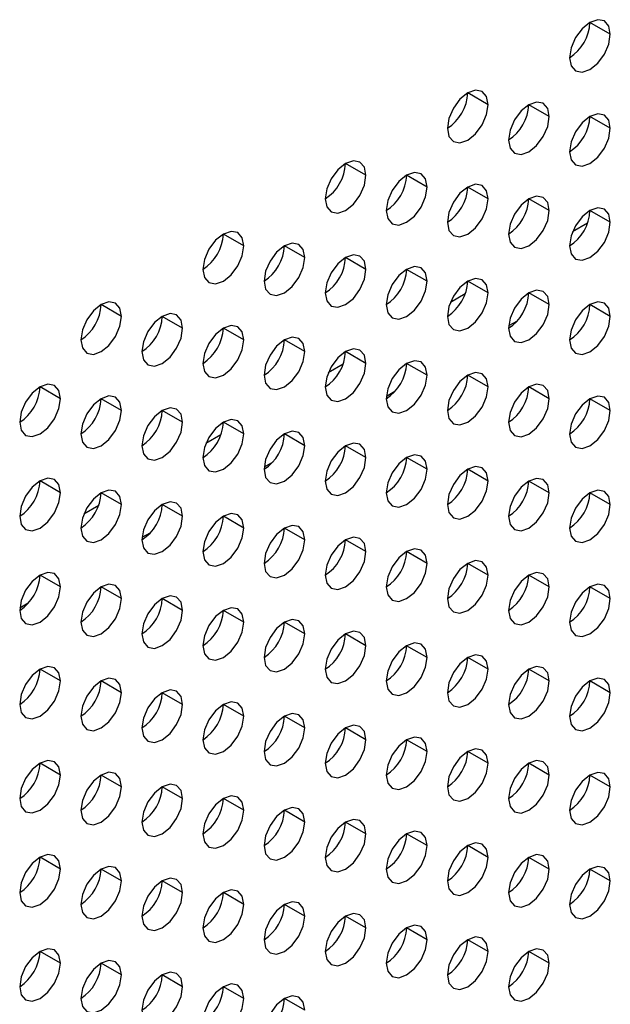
# Model space of a CAD drawing. Header units: millimetres. Extents: x 0 to 1118, y 0 to 864.
# Tile 302 of 438: x 1004.35 to 1006.4, y 647.13 to 650.55. Entities that reach past the tile are written whole.
import ezdxf

# ---------------------------------------------------------------- set-up
doc = ezdxf.new("R2010")
doc.units = ezdxf.units.MM

msp = doc.modelspace()

# ---------------------------------------------------------------- linework, layer by layer
at = {"color": 7, "linetype": 'Continuous', "lineweight": 25}
for p, q in [((1006.4028, 650.4963), (1006.3321, 650.5372)), ((1005.9785, 650.2514), (1005.9078, 650.2922)), ((1006.1906, 650.2106), (1006.1199, 650.2514)), ((1006.4028, 650.1697), (1006.3321, 650.2105)), ((1005.5543, 650.0065), (1005.4835, 650.0473)), ((1005.7664, 649.9656), (1005.6957, 650.0065)), ((1005.9785, 649.9248), (1005.9078, 649.9656)), ((1006.1906, 649.884), (1006.1199, 649.9248)), ((1006.4028, 649.8431), (1006.3321, 649.8839)), ((1005.13, 649.7616), (1005.0593, 649.8024)), ((1005.3421, 649.7207), (1005.2714, 649.7615)), ((1005.5543, 649.6799), (1005.4835, 649.7207)), ((1005.7664, 649.639), (1005.6957, 649.6798)), ((1005.9785, 649.5982), (1005.9078, 649.639)), ((1006.1906, 649.5573), (1006.1199, 649.5982)), ((1004.7057, 649.5166), (1004.635, 649.5575)), ((1006.4028, 649.5165), (1006.3321, 649.5573)), ((1004.9179, 649.4758), (1004.8471, 649.5166)), ((1005.13, 649.435), (1005.0593, 649.4758)), ((1006.079, 649.5005), (1006.0495, 649.4835)), ((1005.3421, 649.3941), (1005.2714, 649.4349)), ((1005.5543, 649.3533), (1005.4835, 649.3941)), ((1005.7664, 649.3124), (1005.6957, 649.3532)), ((1005.9785, 649.2716), (1005.9078, 649.3124)), ((1004.4936, 649.2309), (1004.4229, 649.2717)), ((1006.1906, 649.2307), (1006.1199, 649.2715)), ((1004.7057, 649.19), (1004.635, 649.2309)), ((1005.6548, 649.2556), (1005.6253, 649.2385)), ((1006.4028, 649.1899), (1006.3321, 649.2307)), ((1004.9179, 649.1492), (1004.8471, 649.19)), ((1005.13, 649.1083), (1005.0593, 649.1492)), ((1005.3421, 649.0675), (1005.2714, 649.1083)), ((1005.5543, 649.0266), (1005.4835, 649.0675)), ((1005.7664, 648.9858), (1005.6957, 649.0266)), ((1005.2305, 649.0106), (1005.201, 648.9936)), ((1005.9785, 648.9449), (1005.9078, 648.9858)), ((1004.4936, 648.9043), (1004.4229, 648.9451)), ((1006.1906, 648.9041), (1006.1199, 648.9449)), ((1004.7057, 648.8634), (1004.635, 648.9042)), ((1006.4028, 648.8633), (1006.3321, 648.9041)), ((1004.9179, 648.8226), (1004.8471, 648.8634)), ((1005.13, 648.7817), (1005.0593, 648.8225)), ((1004.8062, 648.7657), (1004.7767, 648.7487)), ((1005.3421, 648.7409), (1005.2714, 648.7817)), ((1005.5543, 648.7), (1005.4835, 648.7408)), ((1005.7664, 648.6592), (1005.6957, 648.7)), ((1005.9785, 648.6183), (1005.9078, 648.6592)), ((1004.4936, 648.5776), (1004.4229, 648.6185)), ((1006.1906, 648.5775), (1006.1199, 648.6183)), ((1004.7057, 648.5368), (1004.635, 648.5776)), ((1006.4028, 648.5366), (1006.3321, 648.5775)), ((1004.382, 648.5208), (1004.3525, 648.5038)), ((1004.9179, 648.496), (1004.8471, 648.5368)), ((1005.13, 648.4551), (1005.0593, 648.4959)), ((1005.3421, 648.4143), (1005.2714, 648.4551)), ((1005.5543, 648.3734), (1005.4835, 648.4142)), ((1005.7664, 648.3326), (1005.6957, 648.3734)), ((1005.9785, 648.2917), (1005.9078, 648.3325)), ((1004.4936, 648.251), (1004.4229, 648.2918)), ((1006.1906, 648.2509), (1006.1199, 648.2917)), ((1004.7057, 648.2102), (1004.635, 648.251)), ((1006.4028, 648.21), (1006.3321, 648.2508)), ((1004.9179, 648.1693), (1004.8471, 648.2102)), ((1005.13, 648.1285), (1005.0593, 648.1693)), ((1005.3421, 648.0876), (1005.2714, 648.1285)), ((1005.5543, 648.0468), (1005.4835, 648.0876)), ((1005.7664, 648.0059), (1005.6957, 648.0468)), ((1005.9785, 647.9651), (1005.9078, 648.0059)), ((1004.4936, 647.9244), (1004.4229, 647.9652)), ((1006.1906, 647.9243), (1006.1199, 647.9651)), ((1004.7057, 647.8836), (1004.635, 647.9244)), ((1006.4028, 647.8834), (1006.3321, 647.9242)), ((1004.9179, 647.8427), (1004.8471, 647.8835)), ((1005.13, 647.8019), (1005.0593, 647.8427)), ((1005.3421, 647.761), (1005.2714, 647.8018)), ((1005.5543, 647.7202), (1005.4835, 647.761)), ((1005.7664, 647.6793), (1005.6957, 647.7202)), ((1005.9785, 647.6385), (1005.9078, 647.6793)), ((1004.4936, 647.5978), (1004.4229, 647.6386)), ((1006.1906, 647.5976), (1006.1199, 647.6385)), ((1004.7057, 647.5569), (1004.635, 647.5978)), ((1006.4028, 647.5568), (1006.3321, 647.5976)), ((1004.9179, 647.5161), (1004.8471, 647.5569)), ((1005.13, 647.4753), (1005.0593, 647.5161)), ((1005.3421, 647.4344), (1005.2714, 647.4752)), ((1005.5543, 647.3936), (1005.4835, 647.4344)), ((1005.7664, 647.3527), (1005.6957, 647.3935)), ((1005.9785, 647.3119), (1005.9078, 647.3527)), ((1004.4936, 647.2712), (1004.4229, 647.312)), ((1006.1906, 647.271), (1006.1199, 647.3118)), ((1004.7057, 647.2303), (1004.635, 647.2712)), ((1004.9179, 647.1895), (1004.8471, 647.2303)), ((1005.13, 647.1486), (1005.0593, 647.1895)), ((1005.3421, 647.1078), (1005.2714, 647.1486))]:
    msp.add_line(p, q, dxfattribs=at)
at = {"color": 8, "linetype": 'Continuous', "lineweight": 25}
for p, q in [((1006.3235, 649.8399), (1006.2717, 649.8101)), ((1005.8992, 649.595), (1005.8475, 649.5651)), ((1005.4749, 649.3501), (1005.4232, 649.3202)), ((1005.0507, 649.1051), (1004.999, 649.0753)), ((1004.6264, 648.8602), (1004.5747, 648.8304))]:
    msp.add_line(p, q, dxfattribs=at)
at = {"color": 7, "linetype": 'Continuous', "lineweight": 25, "flags": 128}
for points in [[(1006.4028, 650.4963), (1006.3974, 650.5245), (1006.3821, 650.5421), (1006.3591, 650.5466), (1006.3321, 650.5372), (1006.305, 650.5153), (1006.2821, 650.4844), (1006.2667, 650.4491), (1006.2614, 650.4147)], [(1006.2614, 650.4147), (1006.2667, 650.3866), (1006.2821, 650.3689), (1006.305, 650.3645), (1006.3321, 650.3739), (1006.3591, 650.3957), (1006.3821, 650.4266), (1006.3974, 650.462), (1006.4028, 650.4963)], [(1005.9785, 650.2514), (1005.9731, 650.2796), (1005.9578, 650.2972), (1005.9349, 650.3017), (1005.9078, 650.2922), (1005.8807, 650.2704), (1005.8578, 650.2395), (1005.8425, 650.2041), (1005.8371, 650.1698)], [(1006.1906, 650.2106), (1006.1853, 650.2387), (1006.1699, 650.2563), (1006.147, 650.2608), (1006.1199, 650.2514), (1006.0929, 650.2296), (1006.0699, 650.1986), (1006.0546, 650.1633), (1006.0492, 650.1289)], [(1005.8371, 650.1698), (1005.8425, 650.1416), (1005.8578, 650.124), (1005.8807, 650.1195), (1005.9078, 650.1289), (1005.9349, 650.1508), (1005.9578, 650.1817), (1005.9731, 650.2171), (1005.9785, 650.2514)], [(1006.0492, 650.1289), (1006.0546, 650.1008), (1006.0699, 650.0831), (1006.0929, 650.0787), (1006.1199, 650.0881), (1006.147, 650.1099), (1006.1699, 650.1409), (1006.1853, 650.1762), (1006.1906, 650.2106)], [(1006.4028, 650.1697), (1006.3974, 650.1979), (1006.3821, 650.2155), (1006.3591, 650.22), (1006.3321, 650.2106), (1006.305, 650.1887), (1006.2821, 650.1578), (1006.2667, 650.1224), (1006.2614, 650.0881)], [(1006.2614, 650.0881), (1006.2667, 650.0599), (1006.2821, 650.0423), (1006.305, 650.0378), (1006.3321, 650.0472), (1006.3591, 650.0691), (1006.3821, 650.1), (1006.3974, 650.1354), (1006.4028, 650.1697)], [(1005.5543, 650.0065), (1005.5489, 650.0346), (1005.5335, 650.0523), (1005.5106, 650.0567), (1005.4835, 650.0473), (1005.4565, 650.0255), (1005.4335, 649.9945), (1005.4182, 649.9592), (1005.4128, 649.9249)], [(1005.7664, 649.9656), (1005.761, 649.9938), (1005.7457, 650.0114), (1005.7227, 650.0159), (1005.6957, 650.0065), (1005.6686, 649.9846), (1005.6457, 649.9537), (1005.6303, 649.9184), (1005.625, 649.884)], [(1005.4128, 649.9249), (1005.4182, 649.8967), (1005.4335, 649.8791), (1005.4565, 649.8746), (1005.4835, 649.884), (1005.5106, 649.9059), (1005.5335, 649.9368), (1005.5489, 649.9721), (1005.5543, 650.0065)], [(1005.625, 649.884), (1005.6303, 649.8559), (1005.6457, 649.8382), (1005.6686, 649.8338), (1005.6957, 649.8432), (1005.7227, 649.865), (1005.7457, 649.896), (1005.761, 649.9313), (1005.7664, 649.9656)], [(1005.9785, 649.9248), (1005.9731, 649.9529), (1005.9578, 649.9706), (1005.9349, 649.975), (1005.9078, 649.9656), (1005.8807, 649.9438), (1005.8578, 649.9129), (1005.8425, 649.8775), (1005.8371, 649.8432)], [(1005.8371, 649.8432), (1005.8425, 649.815), (1005.8578, 649.7974), (1005.8807, 649.7929), (1005.9078, 649.8023), (1005.9349, 649.8242), (1005.9578, 649.8551), (1005.9731, 649.8904), (1005.9785, 649.9248)], [(1006.1906, 649.884), (1006.1853, 649.9121), (1006.1699, 649.9297), (1006.147, 649.9342), (1006.1199, 649.9248), (1006.0929, 649.9029), (1006.0699, 649.872), (1006.0546, 649.8367), (1006.0492, 649.8023)], [(1006.0492, 649.8023), (1006.0546, 649.7742), (1006.0699, 649.7565), (1006.0929, 649.7521), (1006.1199, 649.7615), (1006.147, 649.7833), (1006.1699, 649.8143), (1006.1853, 649.8496), (1006.1906, 649.884)], [(1006.4028, 649.8431), (1006.3974, 649.8712), (1006.3821, 649.8889), (1006.3591, 649.8933), (1006.3321, 649.8839), (1006.305, 649.8621), (1006.2821, 649.8312), (1006.2667, 649.7958), (1006.2614, 649.7615)], [(1005.13, 649.7616), (1005.1246, 649.7897), (1005.1093, 649.8074), (1005.0863, 649.8118), (1005.0593, 649.8024), (1005.0322, 649.7806), (1005.0093, 649.7496), (1004.9939, 649.7143), (1004.9886, 649.6799)], [(1006.2614, 649.7615), (1006.2667, 649.7333), (1006.2821, 649.7157), (1006.305, 649.7112), (1006.3321, 649.7206), (1006.3591, 649.7425), (1006.3821, 649.7734), (1006.3974, 649.8087), (1006.4028, 649.8431)], [(1004.9886, 649.6799), (1004.9939, 649.6518), (1005.0093, 649.6341), (1005.0322, 649.6297), (1005.0593, 649.6391), (1005.0863, 649.6609), (1005.1093, 649.6919), (1005.1246, 649.7272), (1005.13, 649.7616)], [(1005.3421, 649.7207), (1005.3367, 649.7489), (1005.3214, 649.7665), (1005.2985, 649.771), (1005.2714, 649.7616), (1005.2443, 649.7397), (1005.2214, 649.7088), (1005.2061, 649.6734), (1005.2007, 649.6391)], [(1005.2007, 649.6391), (1005.2061, 649.6109), (1005.2214, 649.5933), (1005.2443, 649.5888), (1005.2714, 649.5982), (1005.2985, 649.6201), (1005.3214, 649.651), (1005.3367, 649.6864), (1005.3421, 649.7207)], [(1005.5543, 649.6799), (1005.5489, 649.708), (1005.5335, 649.7257), (1005.5106, 649.7301), (1005.4835, 649.7207), (1005.4565, 649.6989), (1005.4335, 649.6679), (1005.4182, 649.6326), (1005.4128, 649.5982)], [(1005.4128, 649.5982), (1005.4182, 649.5701), (1005.4335, 649.5525), (1005.4565, 649.548), (1005.4835, 649.5574), (1005.5106, 649.5792), (1005.5335, 649.6102), (1005.5489, 649.6455), (1005.5543, 649.6799)], [(1005.7664, 649.639), (1005.761, 649.6672), (1005.7457, 649.6848), (1005.7227, 649.6893), (1005.6957, 649.6799), (1005.6686, 649.658), (1005.6457, 649.6271), (1005.6303, 649.5917), (1005.625, 649.5574)], [(1005.9785, 649.5982), (1005.9731, 649.6263), (1005.9578, 649.644), (1005.9349, 649.6484), (1005.9078, 649.639), (1005.8807, 649.6172), (1005.8578, 649.5862), (1005.8425, 649.5509), (1005.8371, 649.5165)], [(1005.625, 649.5574), (1005.6303, 649.5292), (1005.6457, 649.5116), (1005.6686, 649.5071), (1005.6957, 649.5166), (1005.7227, 649.5384), (1005.7457, 649.5693), (1005.761, 649.6047), (1005.7664, 649.639)], [(1006.1906, 649.5573), (1006.1853, 649.5855), (1006.1699, 649.6031), (1006.147, 649.6076), (1006.1199, 649.5982), (1006.0929, 649.5763), (1006.0699, 649.5454), (1006.0546, 649.51), (1006.0492, 649.4757)], [(1005.8371, 649.5165), (1005.8425, 649.4884), (1005.8578, 649.4708), (1005.8807, 649.4663), (1005.9078, 649.4757), (1005.9349, 649.4975), (1005.9578, 649.5285), (1005.9731, 649.5638), (1005.9785, 649.5982)], [(1004.7057, 649.5166), (1004.7003, 649.5448), (1004.685, 649.5624), (1004.6621, 649.5669), (1004.635, 649.5575), (1004.608, 649.5356), (1004.585, 649.5047), (1004.5697, 649.4694), (1004.5643, 649.435)], [(1006.0492, 649.4757), (1006.0546, 649.4476), (1006.0699, 649.4299), (1006.0929, 649.4255), (1006.1199, 649.4349), (1006.147, 649.4567), (1006.1699, 649.4876), (1006.1853, 649.523), (1006.1906, 649.5573)], [(1006.4028, 649.5165), (1006.3974, 649.5446), (1006.3821, 649.5623), (1006.3591, 649.5667), (1006.3321, 649.5573), (1006.305, 649.5355), (1006.2821, 649.5045), (1006.2667, 649.4692), (1006.2614, 649.4348)], [(1004.5643, 649.435), (1004.5697, 649.4069), (1004.585, 649.3892), (1004.608, 649.3848), (1004.635, 649.3942), (1004.6621, 649.416), (1004.685, 649.447), (1004.7003, 649.4823), (1004.7057, 649.5166)], [(1004.9179, 649.4758), (1004.9125, 649.5039), (1004.8971, 649.5216), (1004.8742, 649.526), (1004.8471, 649.5166), (1004.8201, 649.4948), (1004.7971, 649.4639), (1004.7818, 649.4285), (1004.7764, 649.3942)], [(1006.2614, 649.4348), (1006.2667, 649.4067), (1006.2821, 649.3891), (1006.305, 649.3846), (1006.3321, 649.394), (1006.3591, 649.4159), (1006.3821, 649.4468), (1006.3974, 649.4821), (1006.4028, 649.5165)], [(1004.7764, 649.3942), (1004.7818, 649.366), (1004.7971, 649.3484), (1004.8201, 649.3439), (1004.8471, 649.3533), (1004.8742, 649.3752), (1004.8971, 649.4061), (1004.9125, 649.4414), (1004.9179, 649.4758)], [(1005.13, 649.435), (1005.1246, 649.4631), (1005.1093, 649.4807), (1005.0863, 649.4852), (1005.0593, 649.4758), (1005.0322, 649.454), (1005.0093, 649.423), (1004.9939, 649.3877), (1004.9886, 649.3533)], [(1004.9886, 649.3533), (1004.9939, 649.3252), (1005.0093, 649.3075), (1005.0322, 649.3031), (1005.0593, 649.3125), (1005.0863, 649.3343), (1005.1093, 649.3653), (1005.1246, 649.4006), (1005.13, 649.435)], [(1005.3421, 649.3941), (1005.3367, 649.4222), (1005.3214, 649.4399), (1005.2985, 649.4443), (1005.2714, 649.4349), (1005.2443, 649.4131), (1005.2214, 649.3822), (1005.2061, 649.3468), (1005.2007, 649.3125)], [(1005.5543, 649.3533), (1005.5489, 649.3814), (1005.5335, 649.399), (1005.5106, 649.4035), (1005.4835, 649.3941), (1005.4565, 649.3723), (1005.4335, 649.3413), (1005.4182, 649.306), (1005.4128, 649.2716)], [(1005.2007, 649.3125), (1005.2061, 649.2843), (1005.2214, 649.2667), (1005.2443, 649.2622), (1005.2714, 649.2716), (1005.2985, 649.2935), (1005.3214, 649.3244), (1005.3367, 649.3598), (1005.3421, 649.3941)], [(1005.4128, 649.2716), (1005.4182, 649.2435), (1005.4335, 649.2258), (1005.4565, 649.2214), (1005.4835, 649.2308), (1005.5106, 649.2526), (1005.5335, 649.2836), (1005.5489, 649.3189), (1005.5543, 649.3533)], [(1005.7664, 649.3124), (1005.761, 649.3406), (1005.7457, 649.3582), (1005.7227, 649.3627), (1005.6957, 649.3532), (1005.6686, 649.3314), (1005.6457, 649.3005), (1005.6303, 649.2651), (1005.625, 649.2308)], [(1005.625, 649.2308), (1005.6303, 649.2026), (1005.6457, 649.185), (1005.6686, 649.1805), (1005.6957, 649.1899), (1005.7227, 649.2118), (1005.7457, 649.2427), (1005.761, 649.2781), (1005.7664, 649.3124)], [(1005.9785, 649.2716), (1005.9731, 649.2997), (1005.9578, 649.3173), (1005.9349, 649.3218), (1005.9078, 649.3124), (1005.8807, 649.2906), (1005.8578, 649.2596), (1005.8425, 649.2243), (1005.8371, 649.1899)], [(1004.4936, 649.2309), (1004.4882, 649.259), (1004.4729, 649.2767), (1004.4499, 649.2811), (1004.4229, 649.2717), (1004.3958, 649.2499), (1004.3729, 649.2189), (1004.3576, 649.1836), (1004.3522, 649.1492)], [(1005.8371, 649.1899), (1005.8425, 649.1618), (1005.8578, 649.1441), (1005.8807, 649.1397), (1005.9078, 649.1491), (1005.9349, 649.1709), (1005.9578, 649.2019), (1005.9731, 649.2372), (1005.9785, 649.2716)], [(1006.1906, 649.2307), (1006.1853, 649.2589), (1006.1699, 649.2765), (1006.147, 649.281), (1006.1199, 649.2716), (1006.0929, 649.2497), (1006.0699, 649.2188), (1006.0546, 649.1834), (1006.0492, 649.1491)], [(1004.3522, 649.1492), (1004.3576, 649.1211), (1004.3729, 649.1035), (1004.3958, 649.099), (1004.4229, 649.1084), (1004.4499, 649.1302), (1004.4729, 649.1612), (1004.4882, 649.1965), (1004.4936, 649.2309)], [(1004.7057, 649.19), (1004.7003, 649.2182), (1004.685, 649.2358), (1004.6621, 649.2403), (1004.635, 649.2309), (1004.608, 649.209), (1004.585, 649.1781), (1004.5697, 649.1427), (1004.5643, 649.1084)], [(1006.0492, 649.1491), (1006.0546, 649.1209), (1006.0699, 649.1033), (1006.0929, 649.0988), (1006.1199, 649.1082), (1006.147, 649.1301), (1006.1699, 649.161), (1006.1853, 649.1964), (1006.1906, 649.2307)], [(1006.4028, 649.1899), (1006.3974, 649.218), (1006.3821, 649.2357), (1006.3591, 649.2401), (1006.3321, 649.2307), (1006.305, 649.2089), (1006.2821, 649.1779), (1006.2667, 649.1426), (1006.2614, 649.1082)], [(1004.9179, 649.1492), (1004.9125, 649.1773), (1004.8971, 649.195), (1004.8742, 649.1994), (1004.8471, 649.19), (1004.8201, 649.1682), (1004.7971, 649.1372), (1004.7818, 649.1019), (1004.7764, 649.0675)], [(1004.5643, 649.1084), (1004.5697, 649.0802), (1004.585, 649.0626), (1004.608, 649.0582), (1004.635, 649.0676), (1004.6621, 649.0894), (1004.685, 649.1203), (1004.7003, 649.1557), (1004.7057, 649.19)], [(1006.2614, 649.1082), (1006.2667, 649.0801), (1006.2821, 649.0624), (1006.305, 649.058), (1006.3321, 649.0674), (1006.3591, 649.0892), (1006.3821, 649.1202), (1006.3974, 649.1555), (1006.4028, 649.1899)], [(1004.7764, 649.0675), (1004.7818, 649.0394), (1004.7971, 649.0218), (1004.8201, 649.0173), (1004.8471, 649.0267), (1004.8742, 649.0485), (1004.8971, 649.0795), (1004.9125, 649.1148), (1004.9179, 649.1492)], [(1005.13, 649.1083), (1005.1246, 649.1365), (1005.1093, 649.1541), (1005.0863, 649.1586), (1005.0593, 649.1492), (1005.0322, 649.1273), (1005.0093, 649.0964), (1004.9939, 649.0611), (1004.9886, 649.0267)], [(1004.9886, 649.0267), (1004.9939, 648.9986), (1005.0093, 648.9809), (1005.0322, 648.9765), (1005.0593, 648.9859), (1005.0863, 649.0077), (1005.1093, 649.0386), (1005.1246, 649.074), (1005.13, 649.1083)], [(1005.3421, 649.0675), (1005.3367, 649.0956), (1005.3214, 649.1133), (1005.2985, 649.1177), (1005.2714, 649.1083), (1005.2443, 649.0865), (1005.2214, 649.0555), (1005.2061, 649.0202), (1005.2007, 648.9858)], [(1005.2007, 648.9858), (1005.2061, 648.9577), (1005.2214, 648.9401), (1005.2443, 648.9356), (1005.2714, 648.945), (1005.2985, 648.9669), (1005.3214, 648.9978), (1005.3367, 649.0331), (1005.3421, 649.0675)], [(1005.5543, 649.0266), (1005.5489, 649.0548), (1005.5335, 649.0724), (1005.5106, 649.0769), (1005.4835, 649.0675), (1005.4565, 649.0456), (1005.4335, 649.0147), (1005.4182, 648.9794), (1005.4128, 648.945)], [(1005.4128, 648.945), (1005.4182, 648.9169), (1005.4335, 648.8992), (1005.4565, 648.8948), (1005.4835, 648.9042), (1005.5106, 648.926), (1005.5335, 648.9569), (1005.5489, 648.9923), (1005.5543, 649.0266)], [(1005.7664, 648.9858), (1005.761, 649.0139), (1005.7457, 649.0316), (1005.7227, 649.036), (1005.6957, 649.0266), (1005.6686, 649.0048), (1005.6457, 648.9738), (1005.6303, 648.9385), (1005.625, 648.9042)], [(1005.9785, 648.9449), (1005.9731, 648.9731), (1005.9578, 648.9907), (1005.9349, 648.9952), (1005.9078, 648.9858), (1005.8807, 648.9639), (1005.8578, 648.933), (1005.8425, 648.8977), (1005.8371, 648.8633)], [(1005.625, 648.9042), (1005.6303, 648.876), (1005.6457, 648.8584), (1005.6686, 648.8539), (1005.6957, 648.8633), (1005.7227, 648.8852), (1005.7457, 648.9161), (1005.761, 648.9514), (1005.7664, 648.9858)], [(1004.4936, 648.9043), (1004.4882, 648.9324), (1004.4729, 648.95), (1004.4499, 648.9545), (1004.4229, 648.9451), (1004.3958, 648.9233), (1004.3729, 648.8923), (1004.3576, 648.857), (1004.3522, 648.8226)], [(1005.8371, 648.8633), (1005.8425, 648.8352), (1005.8578, 648.8175), (1005.8807, 648.8131), (1005.9078, 648.8225), (1005.9349, 648.8443), (1005.9578, 648.8753), (1005.9731, 648.9106), (1005.9785, 648.9449)], [(1006.1906, 648.9041), (1006.1853, 648.9322), (1006.1699, 648.9499), (1006.147, 648.9543), (1006.1199, 648.9449), (1006.0929, 648.9231), (1006.0699, 648.8922), (1006.0546, 648.8568), (1006.0492, 648.8225)], [(1004.3522, 648.8226), (1004.3576, 648.7945), (1004.3729, 648.7768), (1004.3958, 648.7724), (1004.4229, 648.7818), (1004.4499, 648.8036), (1004.4729, 648.8346), (1004.4882, 648.8699), (1004.4936, 648.9043)], [(1004.7057, 648.8634), (1004.7003, 648.8916), (1004.685, 648.9092), (1004.6621, 648.9137), (1004.635, 648.9042), (1004.608, 648.8824), (1004.585, 648.8515), (1004.5697, 648.8161), (1004.5643, 648.7818)], [(1006.0492, 648.8225), (1006.0546, 648.7943), (1006.0699, 648.7767), (1006.0929, 648.7722), (1006.1199, 648.7816), (1006.147, 648.8035), (1006.1699, 648.8344), (1006.1853, 648.8697), (1006.1906, 648.9041)], [(1006.4028, 648.8633), (1006.3974, 648.8914), (1006.3821, 648.909), (1006.3591, 648.9135), (1006.3321, 648.9041), (1006.305, 648.8823), (1006.2821, 648.8513), (1006.2667, 648.816), (1006.2614, 648.7816)], [(1004.5643, 648.7818), (1004.5697, 648.7536), (1004.585, 648.736), (1004.608, 648.7315), (1004.635, 648.7409), (1004.6621, 648.7628), (1004.685, 648.7937), (1004.7003, 648.8291), (1004.7057, 648.8634)], [(1004.9179, 648.8226), (1004.9125, 648.8507), (1004.8971, 648.8683), (1004.8742, 648.8728), (1004.8471, 648.8634), (1004.8201, 648.8416), (1004.7971, 648.8106), (1004.7818, 648.7753), (1004.7764, 648.7409)], [(1006.2614, 648.7816), (1006.2667, 648.7535), (1006.2821, 648.7358), (1006.305, 648.7314), (1006.3321, 648.7408), (1006.3591, 648.7626), (1006.3821, 648.7936), (1006.3974, 648.8289), (1006.4028, 648.8633)], [(1004.7764, 648.7409), (1004.7818, 648.7128), (1004.7971, 648.6951), (1004.8201, 648.6907), (1004.8471, 648.7001), (1004.8742, 648.7219), (1004.8971, 648.7529), (1004.9125, 648.7882), (1004.9179, 648.8226)], [(1005.13, 648.7817), (1005.1246, 648.8099), (1005.1093, 648.8275), (1005.0863, 648.832), (1005.0593, 648.8226), (1005.0322, 648.8007), (1005.0093, 648.7698), (1004.9939, 648.7344), (1004.9886, 648.7001)], [(1005.3421, 648.7409), (1005.3367, 648.769), (1005.3214, 648.7867), (1005.2985, 648.7911), (1005.2714, 648.7817), (1005.2443, 648.7599), (1005.2214, 648.7289), (1005.2061, 648.6936), (1005.2007, 648.6592)], [(1004.9886, 648.7001), (1004.9939, 648.6719), (1005.0093, 648.6543), (1005.0322, 648.6498), (1005.0593, 648.6592), (1005.0863, 648.6811), (1005.1093, 648.712), (1005.1246, 648.7474), (1005.13, 648.7817)], [(1005.2007, 648.6592), (1005.2061, 648.6311), (1005.2214, 648.6135), (1005.2443, 648.609), (1005.2714, 648.6184), (1005.2985, 648.6402), (1005.3214, 648.6712), (1005.3367, 648.7065), (1005.3421, 648.7409)], [(1005.5543, 648.7), (1005.5489, 648.7282), (1005.5335, 648.7458), (1005.5106, 648.7503), (1005.4835, 648.7409), (1005.4565, 648.719), (1005.4335, 648.6881), (1005.4182, 648.6527), (1005.4128, 648.6184)], [(1005.4128, 648.6184), (1005.4182, 648.5902), (1005.4335, 648.5726), (1005.4565, 648.5681), (1005.4835, 648.5776), (1005.5106, 648.5994), (1005.5335, 648.6303), (1005.5489, 648.6657), (1005.5543, 648.7)], [(1005.7664, 648.6592), (1005.761, 648.6873), (1005.7457, 648.705), (1005.7227, 648.7094), (1005.6957, 648.7), (1005.6686, 648.6782), (1005.6457, 648.6472), (1005.6303, 648.6119), (1005.625, 648.5775)], [(1005.625, 648.5775), (1005.6303, 648.5494), (1005.6457, 648.5318), (1005.6686, 648.5273), (1005.6957, 648.5367), (1005.7227, 648.5585), (1005.7457, 648.5895), (1005.761, 648.6248), (1005.7664, 648.6592)], [(1005.9785, 648.6183), (1005.9731, 648.6465), (1005.9578, 648.6641), (1005.9349, 648.6686), (1005.9078, 648.6592), (1005.8807, 648.6373), (1005.8578, 648.6064), (1005.8425, 648.571), (1005.8371, 648.5367)], [(1004.4936, 648.5776), (1004.4882, 648.6058), (1004.4729, 648.6234), (1004.4499, 648.6279), (1004.4229, 648.6185), (1004.3958, 648.5966), (1004.3729, 648.5657), (1004.3576, 648.5304), (1004.3522, 648.496)], [(1005.8371, 648.5367), (1005.8425, 648.5086), (1005.8578, 648.4909), (1005.8807, 648.4865), (1005.9078, 648.4959), (1005.9349, 648.5177), (1005.9578, 648.5486), (1005.9731, 648.584), (1005.9785, 648.6183)], [(1006.1906, 648.5775), (1006.1853, 648.6056), (1006.1699, 648.6233), (1006.147, 648.6277), (1006.1199, 648.6183), (1006.0929, 648.5965), (1006.0699, 648.5655), (1006.0546, 648.5302), (1006.0492, 648.4958)], [(1004.7057, 648.5368), (1004.7003, 648.5649), (1004.685, 648.5826), (1004.6621, 648.587), (1004.635, 648.5776), (1004.608, 648.5558), (1004.585, 648.5249), (1004.5697, 648.4895), (1004.5643, 648.4552)], [(1006.4028, 648.5366), (1006.3974, 648.5648), (1006.3821, 648.5824), (1006.3591, 648.5869), (1006.3321, 648.5775), (1006.305, 648.5556), (1006.2821, 648.5247), (1006.2667, 648.4894), (1006.2614, 648.455)], [(1004.3522, 648.496), (1004.3576, 648.4679), (1004.3729, 648.4502), (1004.3958, 648.4458), (1004.4229, 648.4552), (1004.4499, 648.477), (1004.4729, 648.508), (1004.4882, 648.5433), (1004.4936, 648.5776)], [(1004.9179, 648.496), (1004.9125, 648.5241), (1004.8971, 648.5417), (1004.8742, 648.5462), (1004.8471, 648.5368), (1004.8201, 648.5149), (1004.7971, 648.484), (1004.7818, 648.4487), (1004.7764, 648.4143)], [(1006.0492, 648.4958), (1006.0546, 648.4677), (1006.0699, 648.4501), (1006.0929, 648.4456), (1006.1199, 648.455), (1006.147, 648.4768), (1006.1699, 648.5078), (1006.1853, 648.5431), (1006.1906, 648.5775)], [(1004.5643, 648.4552), (1004.5697, 648.427), (1004.585, 648.4094), (1004.608, 648.4049), (1004.635, 648.4143), (1004.6621, 648.4362), (1004.685, 648.4671), (1004.7003, 648.5024), (1004.7057, 648.5368)], [(1006.2614, 648.455), (1006.2667, 648.4269), (1006.2821, 648.4092), (1006.305, 648.4048), (1006.3321, 648.4142), (1006.3591, 648.436), (1006.3821, 648.4669), (1006.3974, 648.5023), (1006.4028, 648.5366)], [(1004.7764, 648.4143), (1004.7818, 648.3862), (1004.7971, 648.3685), (1004.8201, 648.3641), (1004.8471, 648.3735), (1004.8742, 648.3953), (1004.8971, 648.4263), (1004.9125, 648.4616), (1004.9179, 648.496)], [(1005.13, 648.4551), (1005.1246, 648.4832), (1005.1093, 648.5009), (1005.0863, 648.5053), (1005.0593, 648.4959), (1005.0322, 648.4741), (1005.0093, 648.4432), (1004.9939, 648.4078), (1004.9886, 648.3735)], [(1004.9886, 648.3735), (1004.9939, 648.3453), (1005.0093, 648.3277), (1005.0322, 648.3232), (1005.0593, 648.3326), (1005.0863, 648.3545), (1005.1093, 648.3854), (1005.1246, 648.4207), (1005.13, 648.4551)], [(1005.3421, 648.4143), (1005.3367, 648.4424), (1005.3214, 648.46), (1005.2985, 648.4645), (1005.2714, 648.4551), (1005.2443, 648.4333), (1005.2214, 648.4023), (1005.2061, 648.367), (1005.2007, 648.3326)], [(1005.2007, 648.3326), (1005.2061, 648.3045), (1005.2214, 648.2868), (1005.2443, 648.2824), (1005.2714, 648.2918), (1005.2985, 648.3136), (1005.3214, 648.3446), (1005.3367, 648.3799), (1005.3421, 648.4143)], [(1005.5543, 648.3734), (1005.5489, 648.4016), (1005.5335, 648.4192), (1005.5106, 648.4237), (1005.4835, 648.4142), (1005.4565, 648.3924), (1005.4335, 648.3615), (1005.4182, 648.3261), (1005.4128, 648.2918)], [(1005.7664, 648.3326), (1005.761, 648.3607), (1005.7457, 648.3783), (1005.7227, 648.3828), (1005.6957, 648.3734), (1005.6686, 648.3516), (1005.6457, 648.3206), (1005.6303, 648.2853), (1005.625, 648.2509)], [(1005.4128, 648.2918), (1005.4182, 648.2636), (1005.4335, 648.246), (1005.4565, 648.2415), (1005.4835, 648.2509), (1005.5106, 648.2728), (1005.5335, 648.3037), (1005.5489, 648.3391), (1005.5543, 648.3734)], [(1005.9785, 648.2917), (1005.9731, 648.3199), (1005.9578, 648.3375), (1005.9349, 648.342), (1005.9078, 648.3326), (1005.8807, 648.3107), (1005.8578, 648.2798), (1005.8425, 648.2444), (1005.8371, 648.2101)], [(1005.625, 648.2509), (1005.6303, 648.2228), (1005.6457, 648.2051), (1005.6686, 648.2007), (1005.6957, 648.2101), (1005.7227, 648.2319), (1005.7457, 648.2629), (1005.761, 648.2982), (1005.7664, 648.3326)], [(1004.4936, 648.251), (1004.4882, 648.2792), (1004.4729, 648.2968), (1004.4499, 648.3013), (1004.4229, 648.2919), (1004.3958, 648.27), (1004.3729, 648.2391), (1004.3576, 648.2037), (1004.3522, 648.1694)], [(1005.8371, 648.2101), (1005.8425, 648.1819), (1005.8578, 648.1643), (1005.8807, 648.1598), (1005.9078, 648.1692), (1005.9349, 648.1911), (1005.9578, 648.222), (1005.9731, 648.2574), (1005.9785, 648.2917)], [(1006.1906, 648.2509), (1006.1853, 648.279), (1006.1699, 648.2967), (1006.147, 648.3011), (1006.1199, 648.2917), (1006.0929, 648.2699), (1006.0699, 648.2389), (1006.0546, 648.2036), (1006.0492, 648.1692)], [(1004.3522, 648.1694), (1004.3576, 648.1412), (1004.3729, 648.1236), (1004.3958, 648.1191), (1004.4229, 648.1286), (1004.4499, 648.1504), (1004.4729, 648.1813), (1004.4882, 648.2167), (1004.4936, 648.251)], [(1004.7057, 648.2102), (1004.7003, 648.2383), (1004.685, 648.256), (1004.6621, 648.2604), (1004.635, 648.251), (1004.608, 648.2292), (1004.585, 648.1982), (1004.5697, 648.1629), (1004.5643, 648.1285)], [(1006.0492, 648.1692), (1006.0546, 648.1411), (1006.0699, 648.1234), (1006.0929, 648.119), (1006.1199, 648.1284), (1006.147, 648.1502), (1006.1699, 648.1812), (1006.1853, 648.2165), (1006.1906, 648.2509)], [(1006.4028, 648.21), (1006.3974, 648.2382), (1006.3821, 648.2558), (1006.3591, 648.2603), (1006.3321, 648.2509), (1006.305, 648.229), (1006.2821, 648.1981), (1006.2667, 648.1627), (1006.2614, 648.1284)], [(1004.5643, 648.1285), (1004.5697, 648.1004), (1004.585, 648.0828), (1004.608, 648.0783), (1004.635, 648.0877), (1004.6621, 648.1095), (1004.685, 648.1405), (1004.7003, 648.1758), (1004.7057, 648.2102)], [(1004.9179, 648.1693), (1004.9125, 648.1975), (1004.8971, 648.2151), (1004.8742, 648.2196), (1004.8471, 648.2102), (1004.8201, 648.1883), (1004.7971, 648.1574), (1004.7818, 648.122), (1004.7764, 648.0877)], [(1006.2614, 648.1284), (1006.2667, 648.1002), (1006.2821, 648.0826), (1006.305, 648.0781), (1006.3321, 648.0875), (1006.3591, 648.1094), (1006.3821, 648.1403), (1006.3974, 648.1757), (1006.4028, 648.21)], [(1005.13, 648.1285), (1005.1246, 648.1566), (1005.1093, 648.1743), (1005.0863, 648.1787), (1005.0593, 648.1693), (1005.0322, 648.1475), (1005.0093, 648.1165), (1004.9939, 648.0812), (1004.9886, 648.0468)], [(1004.7764, 648.0877), (1004.7818, 648.0596), (1004.7971, 648.0419), (1004.8201, 648.0375), (1004.8471, 648.0469), (1004.8742, 648.0687), (1004.8971, 648.0996), (1004.9125, 648.135), (1004.9179, 648.1693)], [(1005.3421, 648.0876), (1005.3367, 648.1158), (1005.3214, 648.1334), (1005.2985, 648.1379), (1005.2714, 648.1285), (1005.2443, 648.1066), (1005.2214, 648.0757), (1005.2061, 648.0404), (1005.2007, 648.006)], [(1004.9886, 648.0468), (1004.9939, 648.0187), (1005.0093, 648.0011), (1005.0322, 647.9966), (1005.0593, 648.006), (1005.0863, 648.0279), (1005.1093, 648.0588), (1005.1246, 648.0941), (1005.13, 648.1285)], [(1005.2007, 648.006), (1005.2061, 647.9779), (1005.2214, 647.9602), (1005.2443, 647.9558), (1005.2714, 647.9652), (1005.2985, 647.987), (1005.3214, 648.0179), (1005.3367, 648.0533), (1005.3421, 648.0876)], [(1005.5543, 648.0468), (1005.5489, 648.0749), (1005.5335, 648.0926), (1005.5106, 648.097), (1005.4835, 648.0876), (1005.4565, 648.0658), (1005.4335, 648.0348), (1005.4182, 647.9995), (1005.4128, 647.9652)], [(1005.4128, 647.9652), (1005.4182, 647.937), (1005.4335, 647.9194), (1005.4565, 647.9149), (1005.4835, 647.9243), (1005.5106, 647.9462), (1005.5335, 647.9771), (1005.5489, 648.0124), (1005.5543, 648.0468)], [(1005.7664, 648.0059), (1005.761, 648.0341), (1005.7457, 648.0517), (1005.7227, 648.0562), (1005.6957, 648.0468), (1005.6686, 648.0249), (1005.6457, 647.994), (1005.6303, 647.9587), (1005.625, 647.9243)], [(1005.625, 647.9243), (1005.6303, 647.8962), (1005.6457, 647.8785), (1005.6686, 647.8741), (1005.6957, 647.8835), (1005.7227, 647.9053), (1005.7457, 647.9363), (1005.761, 647.9716), (1005.7664, 648.0059)], [(1005.9785, 647.9651), (1005.9731, 647.9932), (1005.9578, 648.0109), (1005.9349, 648.0153), (1005.9078, 648.0059), (1005.8807, 647.9841), (1005.8578, 647.9532), (1005.8425, 647.9178), (1005.8371, 647.8835)], [(1004.4936, 647.9244), (1004.4882, 647.9526), (1004.4729, 647.9702), (1004.4499, 647.9747), (1004.4229, 647.9652), (1004.3958, 647.9434), (1004.3729, 647.9125), (1004.3576, 647.8771), (1004.3522, 647.8428)], [(1005.8371, 647.8835), (1005.8425, 647.8553), (1005.8578, 647.8377), (1005.8807, 647.8332), (1005.9078, 647.8426), (1005.9349, 647.8645), (1005.9578, 647.8954), (1005.9731, 647.9307), (1005.9785, 647.9651)], [(1006.1906, 647.9243), (1006.1853, 647.9524), (1006.1699, 647.97), (1006.147, 647.9745), (1006.1199, 647.9651), (1006.0929, 647.9433), (1006.0699, 647.9123), (1006.0546, 647.877), (1006.0492, 647.8426)], [(1004.7057, 647.8836), (1004.7003, 647.9117), (1004.685, 647.9293), (1004.6621, 647.9338), (1004.635, 647.9244), (1004.608, 647.9026), (1004.585, 647.8716), (1004.5697, 647.8363), (1004.5643, 647.8019)], [(1006.4028, 647.8834), (1006.3974, 647.9115), (1006.3821, 647.9292), (1006.3591, 647.9336), (1006.3321, 647.9242), (1006.305, 647.9024), (1006.2821, 647.8715), (1006.2667, 647.8361), (1006.2614, 647.8018)], [(1004.3522, 647.8428), (1004.3576, 647.8146), (1004.3729, 647.797), (1004.3958, 647.7925), (1004.4229, 647.8019), (1004.4499, 647.8238), (1004.4729, 647.8547), (1004.4882, 647.8901), (1004.4936, 647.9244)], [(1006.0492, 647.8426), (1006.0546, 647.8145), (1006.0699, 647.7968), (1006.0929, 647.7924), (1006.1199, 647.8018), (1006.147, 647.8236), (1006.1699, 647.8546), (1006.1853, 647.8899), (1006.1906, 647.9243)], [(1004.5643, 647.8019), (1004.5697, 647.7738), (1004.585, 647.7561), (1004.608, 647.7517), (1004.635, 647.7611), (1004.6621, 647.7829), (1004.685, 647.8139), (1004.7003, 647.8492), (1004.7057, 647.8836)], [(1004.9179, 647.8427), (1004.9125, 647.8709), (1004.8971, 647.8885), (1004.8742, 647.893), (1004.8471, 647.8836), (1004.8201, 647.8617), (1004.7971, 647.8308), (1004.7818, 647.7954), (1004.7764, 647.7611)], [(1006.2614, 647.8018), (1006.2667, 647.7736), (1006.2821, 647.756), (1006.305, 647.7515), (1006.3321, 647.7609), (1006.3591, 647.7828), (1006.3821, 647.8137), (1006.3974, 647.8491), (1006.4028, 647.8834)], [(1004.7764, 647.7611), (1004.7818, 647.7329), (1004.7971, 647.7153), (1004.8201, 647.7108), (1004.8471, 647.7202), (1004.8742, 647.7421), (1004.8971, 647.773), (1004.9125, 647.8084), (1004.9179, 647.8427)], [(1005.13, 647.8019), (1005.1246, 647.83), (1005.1093, 647.8477), (1005.0863, 647.8521), (1005.0593, 647.8427), (1005.0322, 647.8209), (1005.0093, 647.7899), (1004.9939, 647.7546), (1004.9886, 647.7202)], [(1004.9886, 647.7202), (1004.9939, 647.6921), (1005.0093, 647.6744), (1005.0322, 647.67), (1005.0593, 647.6794), (1005.0863, 647.7012), (1005.1093, 647.7322), (1005.1246, 647.7675), (1005.13, 647.8019)], [(1005.3421, 647.761), (1005.3367, 647.7892), (1005.3214, 647.8068), (1005.2985, 647.8113), (1005.2714, 647.8019), (1005.2443, 647.78), (1005.2214, 647.7491), (1005.2061, 647.7137), (1005.2007, 647.6794)], [(1005.2007, 647.6794), (1005.2061, 647.6512), (1005.2214, 647.6336), (1005.2443, 647.6291), (1005.2714, 647.6386), (1005.2985, 647.6604), (1005.3214, 647.6913), (1005.3367, 647.7267), (1005.3421, 647.761)], [(1005.5543, 647.7202), (1005.5489, 647.7483), (1005.5335, 647.766), (1005.5106, 647.7704), (1005.4835, 647.761), (1005.4565, 647.7392), (1005.4335, 647.7082), (1005.4182, 647.6729), (1005.4128, 647.6385)], [(1005.7664, 647.6793), (1005.761, 647.7075), (1005.7457, 647.7251), (1005.7227, 647.7296), (1005.6957, 647.7202), (1005.6686, 647.6983), (1005.6457, 647.6674), (1005.6303, 647.632), (1005.625, 647.5977)], [(1005.4128, 647.6385), (1005.4182, 647.6104), (1005.4335, 647.5928), (1005.4565, 647.5883), (1005.4835, 647.5977), (1005.5106, 647.6195), (1005.5335, 647.6505), (1005.5489, 647.6858), (1005.5543, 647.7202)], [(1005.625, 647.5977), (1005.6303, 647.5695), (1005.6457, 647.5519), (1005.6686, 647.5475), (1005.6957, 647.5569), (1005.7227, 647.5787), (1005.7457, 647.6096), (1005.761, 647.645), (1005.7664, 647.6793)], [(1005.9785, 647.6385), (1005.9731, 647.6666), (1005.9578, 647.6843), (1005.9349, 647.6887), (1005.9078, 647.6793), (1005.8807, 647.6575), (1005.8578, 647.6265), (1005.8425, 647.5912), (1005.8371, 647.5568)], [(1004.4936, 647.5978), (1004.4882, 647.6259), (1004.4729, 647.6436), (1004.4499, 647.648), (1004.4229, 647.6386), (1004.3958, 647.6168), (1004.3729, 647.5858), (1004.3576, 647.5505), (1004.3522, 647.5162)], [(1005.8371, 647.5568), (1005.8425, 647.5287), (1005.8578, 647.5111), (1005.8807, 647.5066), (1005.9078, 647.516), (1005.9349, 647.5378), (1005.9578, 647.5688), (1005.9731, 647.6041), (1005.9785, 647.6385)], [(1006.1906, 647.5976), (1006.1853, 647.6258), (1006.1699, 647.6434), (1006.147, 647.6479), (1006.1199, 647.6385), (1006.0929, 647.6166), (1006.0699, 647.5857), (1006.0546, 647.5504), (1006.0492, 647.516)], [(1004.3522, 647.5162), (1004.3576, 647.488), (1004.3729, 647.4704), (1004.3958, 647.4659), (1004.4229, 647.4753), (1004.4499, 647.4972), (1004.4729, 647.5281), (1004.4882, 647.5634), (1004.4936, 647.5978)], [(1004.7057, 647.5569), (1004.7003, 647.5851), (1004.685, 647.6027), (1004.6621, 647.6072), (1004.635, 647.5978), (1004.608, 647.5759), (1004.585, 647.545), (1004.5697, 647.5097), (1004.5643, 647.4753)], [(1006.0492, 647.516), (1006.0546, 647.4879), (1006.0699, 647.4702), (1006.0929, 647.4658), (1006.1199, 647.4752), (1006.147, 647.497), (1006.1699, 647.5279), (1006.1853, 647.5633), (1006.1906, 647.5976)], [(1006.4028, 647.5568), (1006.3974, 647.5849), (1006.3821, 647.6026), (1006.3591, 647.607), (1006.3321, 647.5976), (1006.305, 647.5758), (1006.2821, 647.5448), (1006.2667, 647.5095), (1006.2614, 647.4751)], [(1004.5643, 647.4753), (1004.5697, 647.4472), (1004.585, 647.4295), (1004.608, 647.4251), (1004.635, 647.4345), (1004.6621, 647.4563), (1004.685, 647.4873), (1004.7003, 647.5226), (1004.7057, 647.5569)], [(1004.9179, 647.5161), (1004.9125, 647.5442), (1004.8971, 647.5619), (1004.8742, 647.5663), (1004.8471, 647.5569), (1004.8201, 647.5351), (1004.7971, 647.5042), (1004.7818, 647.4688), (1004.7764, 647.4345)], [(1006.2614, 647.4751), (1006.2667, 647.447), (1006.2821, 647.4294), (1006.305, 647.4249), (1006.3321, 647.4343), (1006.3591, 647.4562), (1006.3821, 647.4871), (1006.3974, 647.5224), (1006.4028, 647.5568)], [(1005.13, 647.4753), (1005.1246, 647.5034), (1005.1093, 647.521), (1005.0863, 647.5255), (1005.0593, 647.5161), (1005.0322, 647.4943), (1005.0093, 647.4633), (1004.9939, 647.428), (1004.9886, 647.3936)], [(1004.7764, 647.4345), (1004.7818, 647.4063), (1004.7971, 647.3887), (1004.8201, 647.3842), (1004.8471, 647.3936), (1004.8742, 647.4155), (1004.8971, 647.4464), (1004.9125, 647.4817), (1004.9179, 647.5161)], [(1004.9886, 647.3936), (1004.9939, 647.3655), (1005.0093, 647.3478), (1005.0322, 647.3434), (1005.0593, 647.3528), (1005.0863, 647.3746), (1005.1093, 647.4056), (1005.1246, 647.4409), (1005.13, 647.4753)], [(1005.3421, 647.4344), (1005.3367, 647.4625), (1005.3214, 647.4802), (1005.2985, 647.4846), (1005.2714, 647.4752), (1005.2443, 647.4534), (1005.2214, 647.4225), (1005.2061, 647.3871), (1005.2007, 647.3528)], [(1005.2007, 647.3528), (1005.2061, 647.3246), (1005.2214, 647.307), (1005.2443, 647.3025), (1005.2714, 647.3119), (1005.2985, 647.3338), (1005.3214, 647.3647), (1005.3367, 647.4001), (1005.3421, 647.4344)], [(1005.5543, 647.3936), (1005.5489, 647.4217), (1005.5335, 647.4393), (1005.5106, 647.4438), (1005.4835, 647.4344), (1005.4565, 647.4126), (1005.4335, 647.3816), (1005.4182, 647.3463), (1005.4128, 647.3119)], [(1005.4128, 647.3119), (1005.4182, 647.2838), (1005.4335, 647.2661), (1005.4565, 647.2617), (1005.4835, 647.2711), (1005.5106, 647.2929), (1005.5335, 647.3239), (1005.5489, 647.3592), (1005.5543, 647.3936)], [(1005.7664, 647.3527), (1005.761, 647.3809), (1005.7457, 647.3985), (1005.7227, 647.403), (1005.6957, 647.3935), (1005.6686, 647.3717), (1005.6457, 647.3408), (1005.6303, 647.3054), (1005.625, 647.2711)], [(1005.625, 647.2711), (1005.6303, 647.2429), (1005.6457, 647.2253), (1005.6686, 647.2208), (1005.6957, 647.2302), (1005.7227, 647.2521), (1005.7457, 647.283), (1005.761, 647.3184), (1005.7664, 647.3527)], [(1005.9785, 647.3119), (1005.9731, 647.34), (1005.9578, 647.3576), (1005.9349, 647.3621), (1005.9078, 647.3527), (1005.8807, 647.3309), (1005.8578, 647.2999), (1005.8425, 647.2646), (1005.8371, 647.2302)], [(1004.4936, 647.2712), (1004.4882, 647.2993), (1004.4729, 647.317), (1004.4499, 647.3214), (1004.4229, 647.312), (1004.3958, 647.2902), (1004.3729, 647.2592), (1004.3576, 647.2239), (1004.3522, 647.1895)], [(1006.1906, 647.271), (1006.1853, 647.2992), (1006.1699, 647.3168), (1006.147, 647.3213), (1006.1199, 647.3119), (1006.0929, 647.29), (1006.0699, 647.2591), (1006.0546, 647.2237), (1006.0492, 647.1894)], [(1005.8371, 647.2302), (1005.8425, 647.2021), (1005.8578, 647.1844), (1005.8807, 647.18), (1005.9078, 647.1894), (1005.9349, 647.2112), (1005.9578, 647.2422), (1005.9731, 647.2775), (1005.9785, 647.3119)], [(1004.3522, 647.1895), (1004.3576, 647.1614), (1004.3729, 647.1438), (1004.3958, 647.1393), (1004.4229, 647.1487), (1004.4499, 647.1705), (1004.4729, 647.2015), (1004.4882, 647.2368), (1004.4936, 647.2712)], [(1004.7057, 647.2303), (1004.7003, 647.2585), (1004.685, 647.2761), (1004.6621, 647.2806), (1004.635, 647.2712), (1004.608, 647.2493), (1004.585, 647.2184), (1004.5697, 647.183), (1004.5643, 647.1487)], [(1006.0492, 647.1894), (1006.0546, 647.1612), (1006.0699, 647.1436), (1006.0929, 647.1391), (1006.1199, 647.1485), (1006.147, 647.1704), (1006.1699, 647.2013), (1006.1853, 647.2367), (1006.1906, 647.271)], [(1004.5643, 647.1487), (1004.5697, 647.1206), (1004.585, 647.1029), (1004.608, 647.0985), (1004.635, 647.1079), (1004.6621, 647.1297), (1004.685, 647.1606), (1004.7003, 647.196), (1004.7057, 647.2303)], [(1004.9179, 647.1895), (1004.9125, 647.2176), (1004.8971, 647.2353), (1004.8742, 647.2397), (1004.8471, 647.2303), (1004.8201, 647.2085), (1004.7971, 647.1775), (1004.7818, 647.1422), (1004.7764, 647.1078)], [(1004.7764, 647.1078), (1004.7818, 647.0797), (1004.7971, 647.0621), (1004.8201, 647.0576), (1004.8471, 647.067), (1004.8742, 647.0888), (1004.8971, 647.1198), (1004.9125, 647.1551), (1004.9179, 647.1895)], [(1005.13, 647.1486), (1005.1246, 647.1768), (1005.1093, 647.1944), (1005.0863, 647.1989), (1005.0593, 647.1895), (1005.0322, 647.1676), (1005.0093, 647.1367), (1004.9939, 647.1014), (1004.9886, 647.067)], [(1004.9886, 647.067), (1004.9939, 647.0389), (1005.0093, 647.0212), (1005.0322, 647.0168), (1005.0593, 647.0262), (1005.0863, 647.048), (1005.1093, 647.0789), (1005.1246, 647.1143), (1005.13, 647.1486)], [(1005.3421, 647.1078), (1005.3367, 647.1359), (1005.3214, 647.1536), (1005.2985, 647.158), (1005.2714, 647.1486), (1005.2443, 647.1268), (1005.2214, 647.0958), (1005.2061, 647.0605), (1005.2007, 647.0262)]]:
    msp.add_lwpolyline(points, dxfattribs=at)
at = {"color": 7, "linetype": 'Continuous', "lineweight": 25}
for centre in [(1006.1785, 650.5441), (1005.7543, 650.2992), (1005.9664, 650.2584), (1006.1785, 650.2175), (1005.33, 650.0543), (1005.5422, 650.0135), (1005.7543, 649.9726), (1005.9664, 649.9318), (1006.1785, 649.8909), (1004.9058, 649.8094), (1005.1179, 649.7685), (1005.33, 649.7277), (1005.5422, 649.6868), (1005.7543, 649.646), (1005.9664, 649.6051), (1004.4815, 649.5645), (1006.1785, 649.5643), (1004.6936, 649.5236), (1004.9058, 649.4828), (1005.1179, 649.4419), (1005.33, 649.4011), (1005.5422, 649.3602), (1005.7543, 649.3194), (1004.2694, 649.2787), (1005.9664, 649.2785), (1004.4815, 649.2378), (1006.1785, 649.2377), (1004.6936, 649.197), (1004.9058, 649.1561), (1005.1179, 649.1153), (1005.33, 649.0744), (1005.5422, 649.0336), (1005.7543, 648.9928), (1004.2694, 648.9521), (1005.9664, 648.9519), (1004.4815, 648.9112), (1006.1785, 648.9111), (1004.6936, 648.8704), (1004.9058, 648.8295), (1005.1179, 648.7887), (1005.33, 648.7478), (1005.5422, 648.707), (1005.7543, 648.6661), (1004.2694, 648.6255), (1005.9664, 648.6253), (1004.4815, 648.5846), (1006.1785, 648.5844), (1004.6936, 648.5438), (1004.9058, 648.5029), (1005.1179, 648.4621), (1005.33, 648.4212), (1005.5422, 648.3804), (1005.7543, 648.3395), (1004.2694, 648.2988), (1005.9664, 648.2987), (1004.4815, 648.258), (1006.1785, 648.2578), (1004.6936, 648.2171), (1004.9058, 648.1763), (1005.1179, 648.1354), (1005.33, 648.0946), (1005.5422, 648.0538), (1005.7543, 648.0129), (1004.2694, 647.9722), (1005.9664, 647.9721), (1004.4815, 647.9314), (1006.1785, 647.9312), (1004.6936, 647.8905), (1004.9058, 647.8497), (1005.1179, 647.8088), (1005.33, 647.768), (1005.5422, 647.7271), (1005.7543, 647.6863), (1004.2694, 647.6456), (1005.9664, 647.6454), (1004.4815, 647.6048), (1006.1785, 647.6046), (1004.6936, 647.5639), (1004.9058, 647.5231), (1005.1179, 647.4822), (1005.33, 647.4414), (1005.5422, 647.4005), (1005.7543, 647.3597), (1004.2694, 647.319), (1005.9664, 647.3188), (1004.4815, 647.2781), (1004.6936, 647.2373), (1004.9058, 647.1964), (1005.1179, 647.1556)]:
    msp.add_arc(centre, 0.1537, 302.6055, 357.3945, dxfattribs=at)

doc.saveas('drawing.dxf')
